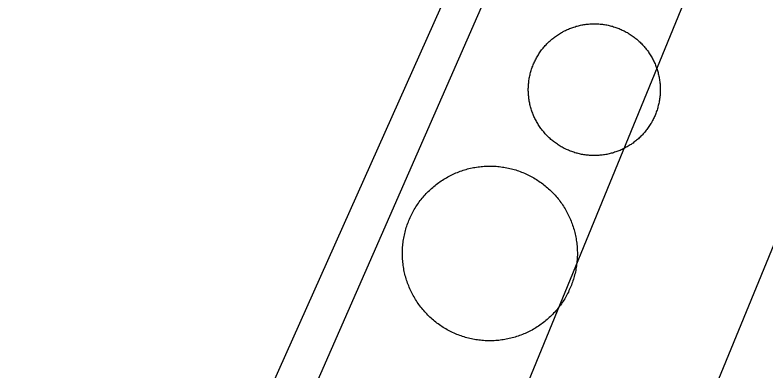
# Model space of a CAD drawing. Extents: x 3683613 to 3738215, y 469626 to 495384.
# Drawn here: x 3700568.7 to 3700697.4, y 479390 to 479451.1 of the extents above; entities that cross this region are included whole.
import ezdxf

# ---------------------------------------------------------------- set-up
doc = ezdxf.new("R2010")
doc.units = 0
for name, color, linetype in [('V-DOMW-TANK', 7, 'Continuous'), ('V-ROAD-CNTR', 7, 'Continuous'), ('V-UTIL-LINE', 7, 'Continuous')]:
    doc.layers.add(name, color=color, linetype=linetype)

msp = doc.modelspace()

# ---------------------------------------------------------------- linework, layer by layer
at = {"layer": 'V-DOMW-TANK'}
for points in [[(3700656.65, 479438.3), (3700656.65, 479438.49), (3700656.66, 479438.69), (3700656.67, 479438.89), (3700656.68, 479439.09), (3700656.69, 479439.28), (3700656.71, 479439.48), (3700656.73, 479439.68), (3700656.76, 479439.87), (3700656.79, 479440.07), (3700656.82, 479440.26), (3700656.86, 479440.46), (3700656.9, 479440.65), (3700656.94, 479440.84), (3700656.99, 479441.03), (3700657.04, 479441.23), (3700657.09, 479441.41), (3700657.14, 479441.6), (3700657.2, 479441.79), (3700657.27, 479441.98), (3700657.33, 479442.17), (3700657.4, 479442.35), (3700657.48, 479442.53), (3700657.55, 479442.72), (3700657.63, 479442.9), (3700657.71, 479443.08), (3700657.8, 479443.25), (3700657.89, 479443.43), (3700657.98, 479443.6), (3700658.07, 479443.78), (3700658.17, 479443.95), (3700658.27, 479444.12), (3700658.37, 479444.29), (3700658.48, 479444.45), (3700658.59, 479444.62), (3700658.7, 479444.78), (3700658.81, 479444.94), (3700658.93, 479445.1), (3700659.05, 479445.26), (3700659.17, 479445.41), (3700659.3, 479445.56), (3700659.43, 479445.71), (3700659.56, 479445.86), (3700659.69, 479446.01), (3700659.83, 479446.15), (3700659.96, 479446.29), (3700660.11, 479446.43), (3700660.25, 479446.56), (3700660.39, 479446.7), (3700660.54, 479446.83), (3700660.69, 479446.96), (3700660.85, 479447.08), (3700661, 479447.21), (3700661.16, 479447.32), (3700661.32, 479447.44), (3700661.48, 479447.55), (3700661.64, 479447.67), (3700661.8, 479447.78), (3700661.97, 479447.88), (3700662.14, 479447.98), (3700662.31, 479448.09), (3700662.48, 479448.18), (3700662.65, 479448.28), (3700662.83, 479448.37), (3700663.01, 479448.45), (3700663.19, 479448.54), (3700663.36, 479448.62), (3700663.54, 479448.7), (3700663.73, 479448.78), (3700663.91, 479448.85), (3700664.1, 479448.92), (3700664.28, 479448.98), (3700664.47, 479449.04), (3700664.66, 479449.1), (3700664.85, 479449.16), (3700665.04, 479449.21), (3700665.23, 479449.26), (3700665.42, 479449.31), (3700665.61, 479449.35), (3700665.81, 479449.39), (3700666, 479449.42), (3700666.19, 479449.46), (3700666.39, 479449.49), (3700666.58, 479449.51), (3700666.78, 479449.54), (3700666.98, 479449.55), (3700667.17, 479449.57), (3700667.37, 479449.58), (3700667.57, 479449.59), (3700667.77, 479449.6), (3700667.96, 479449.6), (3700668.16, 479449.6), (3700668.36, 479449.59), (3700668.56, 479449.58), (3700668.75, 479449.57), (3700668.95, 479449.55), (3700669.14, 479449.53), (3700669.34, 479449.51), (3700669.54, 479449.48), (3700669.73, 479449.46), (3700669.93, 479449.42)], [(3700669.93, 479449.42), (3700670.12, 479449.39), (3700670.31, 479449.35), (3700670.51, 479449.3), (3700670.7, 479449.26), (3700670.89, 479449.21), (3700671.08, 479449.16), (3700671.27, 479449.1), (3700671.46, 479449.04), (3700671.64, 479448.98), (3700671.83, 479448.91), (3700672.01, 479448.84), (3700672.2, 479448.77), (3700672.38, 479448.69), (3700672.56, 479448.62), (3700672.74, 479448.53), (3700672.92, 479448.45), (3700673.1, 479448.36), (3700673.27, 479448.27), (3700673.44, 479448.17), (3700673.62, 479448.08), (3700673.78, 479447.98), (3700673.95, 479447.87), (3700674.12, 479447.77), (3700674.28, 479447.66), (3700674.45, 479447.55), (3700674.61, 479447.43), (3700674.77, 479447.31), (3700674.92, 479447.2), (3700675.08, 479447.07), (3700675.23, 479446.95), (3700675.38, 479446.82), (3700675.53, 479446.69), (3700675.67, 479446.55), (3700675.81, 479446.42), (3700675.95, 479446.28), (3700676.09, 479446.14), (3700676.23, 479445.99), (3700676.36, 479445.85), (3700676.49, 479445.7), (3700676.62, 479445.55), (3700676.75, 479445.4), (3700676.87, 479445.24), (3700676.99, 479445.09), (3700677.11, 479444.93), (3700677.22, 479444.77), (3700677.33, 479444.61), (3700677.44, 479444.44), (3700677.55, 479444.27), (3700677.65, 479444.11), (3700677.75, 479443.94), (3700677.85, 479443.76), (3700677.94, 479443.59), (3700678.03, 479443.42), (3700678.12, 479443.24), (3700678.21, 479443.06), (3700678.29, 479442.88), (3700678.37, 479442.7), (3700678.44, 479442.52), (3700678.51, 479442.34), (3700678.58, 479442.15)], [(3700678.58, 479442.15), (3700678.65, 479441.96), (3700678.71, 479441.78), (3700678.77, 479441.59), (3700678.83, 479441.4), (3700678.88, 479441.21), (3700678.93, 479441.02), (3700678.98, 479440.83), (3700679.02, 479440.63), (3700679.06, 479440.44), (3700679.09, 479440.25), (3700679.12, 479440.05), (3700679.15, 479439.85), (3700679.18, 479439.66), (3700679.2, 479439.46), (3700679.22, 479439.27), (3700679.23, 479439.07), (3700679.25, 479438.87), (3700679.25, 479438.68), (3700679.26, 479438.48), (3700679.26, 479438.28), (3700679.26, 479438.09), (3700679.25, 479437.89), (3700679.25, 479437.69), (3700679.23, 479437.49), (3700679.22, 479437.3), (3700679.2, 479437.1), (3700679.18, 479436.9), (3700679.15, 479436.71), (3700679.12, 479436.51), (3700679.09, 479436.32), (3700679.05, 479436.12), (3700679.01, 479435.93), (3700678.97, 479435.74), (3700678.92, 479435.55), (3700678.87, 479435.35), (3700678.82, 479435.17), (3700678.77, 479434.98), (3700678.71, 479434.79), (3700678.64, 479434.6), (3700678.58, 479434.42), (3700678.51, 479434.23), (3700678.43, 479434.05), (3700678.36, 479433.86), (3700678.28, 479433.68), (3700678.2, 479433.5), (3700678.11, 479433.33), (3700678.02, 479433.15), (3700677.94, 479432.98), (3700677.84, 479432.8), (3700677.74, 479432.63), (3700677.64, 479432.46), (3700677.54, 479432.29), (3700677.43, 479432.12), (3700677.32, 479431.96), (3700677.21, 479431.8), (3700677.1, 479431.64), (3700676.98, 479431.48), (3700676.86, 479431.32), (3700676.74, 479431.17), (3700676.61, 479431.02), (3700676.48, 479430.87), (3700676.35, 479430.72), (3700676.22, 479430.57), (3700676.08, 479430.43), (3700675.94, 479430.29), (3700675.8, 479430.15), (3700675.66, 479430.02), (3700675.52, 479429.88), (3700675.37, 479429.75), (3700675.21, 479429.62), (3700675.06, 479429.5), (3700674.91, 479429.38), (3700674.75, 479429.26), (3700674.59, 479429.14), (3700674.43, 479429.03), (3700674.27, 479428.91), (3700674.11, 479428.8), (3700673.94, 479428.7), (3700673.77, 479428.6), (3700673.6, 479428.49), (3700673.43, 479428.4), (3700673.25, 479428.3), (3700673.08, 479428.21), (3700672.91, 479428.13), (3700672.73, 479428.04), (3700672.55, 479427.96), (3700672.37, 479427.88), (3700672.18, 479427.8), (3700672, 479427.73), (3700671.81, 479427.66), (3700671.63, 479427.6), (3700671.44, 479427.54), (3700671.25, 479427.48), (3700671.06, 479427.42), (3700670.87, 479427.37), (3700670.69, 479427.32), (3700670.49, 479427.27), (3700670.3, 479427.23), (3700670.1, 479427.19), (3700669.91, 479427.16)], [(3700669.91, 479427.16), (3700669.72, 479427.12), (3700669.52, 479427.09), (3700669.33, 479427.07), (3700669.13, 479427.04), (3700668.93, 479427.03), (3700668.73, 479427.01), (3700668.54, 479427), (3700668.34, 479426.99), (3700668.15, 479426.98), (3700667.95, 479426.98), (3700667.75, 479426.98), (3700667.55, 479426.99), (3700667.35, 479427), (3700667.16, 479427.01), (3700666.96, 479427.03), (3700666.77, 479427.05), (3700666.57, 479427.07), (3700666.37, 479427.1), (3700666.18, 479427.12), (3700665.98, 479427.16), (3700665.79, 479427.19), (3700665.6, 479427.23), (3700665.41, 479427.28), (3700665.21, 479427.32), (3700665.02, 479427.37), (3700664.83, 479427.42), (3700664.64, 479427.48), (3700664.46, 479427.54), (3700664.27, 479427.6), (3700664.08, 479427.67), (3700663.9, 479427.74), (3700663.71, 479427.81), (3700663.53, 479427.89), (3700663.35, 479427.96), (3700663.17, 479428.05), (3700662.99, 479428.13), (3700662.81, 479428.22), (3700662.64, 479428.31), (3700662.47, 479428.41), (3700662.3, 479428.51), (3700662.13, 479428.6), (3700661.96, 479428.71), (3700661.79, 479428.81), (3700661.63, 479428.92), (3700661.46, 479429.03), (3700661.3, 479429.15), (3700661.15, 479429.27), (3700660.99, 479429.39), (3700660.83, 479429.51), (3700660.68, 479429.64), (3700660.53, 479429.76), (3700660.38, 479429.89), (3700660.24, 479430.03), (3700660.1, 479430.16), (3700659.96, 479430.3), (3700659.82, 479430.44), (3700659.68, 479430.59), (3700659.55, 479430.73), (3700659.42, 479430.88), (3700659.29, 479431.03), (3700659.17, 479431.18), (3700659.04, 479431.34), (3700658.92, 479431.49), (3700658.8, 479431.65), (3700658.69, 479431.81), (3700658.58, 479431.97), (3700658.47, 479432.14), (3700658.36, 479432.31), (3700658.26, 479432.47), (3700658.16, 479432.64), (3700658.06, 479432.82), (3700657.97, 479432.99), (3700657.88, 479433.16), (3700657.79, 479433.34), (3700657.7, 479433.52), (3700657.62, 479433.7), (3700657.54, 479433.88), (3700657.47, 479434.06), (3700657.4, 479434.24), (3700657.33, 479434.43), (3700657.26, 479434.62), (3700657.2, 479434.8), (3700657.14, 479434.99), (3700657.08, 479435.18), (3700657.03, 479435.37), (3700656.98, 479435.56), (3700656.93, 479435.75), (3700656.9, 479435.95), (3700656.85, 479436.14), (3700656.82, 479436.33), (3700656.79, 479436.53), (3700656.76, 479436.73), (3700656.73, 479436.92), (3700656.71, 479437.12), (3700656.69, 479437.31), (3700656.68, 479437.51), (3700656.66, 479437.71), (3700656.66, 479437.9), (3700656.65, 479438.1), (3700656.65, 479438.3)], [(3700636.81, 479403.2), (3700636.68, 479403.43), (3700636.57, 479403.66), (3700636.46, 479403.9), (3700636.35, 479404.14), (3700636.25, 479404.38), (3700636.15, 479404.62), (3700636.05, 479404.86), (3700635.96, 479405.11), (3700635.87, 479405.36), (3700635.79, 479405.6), (3700635.71, 479405.85), (3700635.64, 479406.1), (3700635.57, 479406.36), (3700635.51, 479406.61), (3700635.45, 479406.86), (3700635.39, 479407.12), (3700635.34, 479407.38), (3700635.29, 479407.63), (3700635.25, 479407.89), (3700635.21, 479408.15), (3700635.18, 479408.41), (3700635.15, 479408.67), (3700635.12, 479408.93), (3700635.11, 479409.19), (3700635.09, 479409.45), (3700635.08, 479409.71), (3700635.07, 479409.98), (3700635.07, 479410.24), (3700635.08, 479410.5), (3700635.08, 479410.76), (3700635.1, 479411.02), (3700635.11, 479411.28), (3700635.14, 479411.54), (3700635.16, 479411.8), (3700635.19, 479412.06), (3700635.23, 479412.32), (3700635.27, 479412.58), (3700635.31, 479412.84), (3700635.36, 479413.1), (3700635.41, 479413.35), (3700635.47, 479413.61), (3700635.53, 479413.86), (3700635.6, 479414.11), (3700635.67, 479414.37), (3700635.74, 479414.62), (3700635.82, 479414.87), (3700635.91, 479415.11), (3700635.99, 479415.36), (3700636.09, 479415.61), (3700636.18, 479415.85), (3700636.28, 479416.09), (3700636.39, 479416.33), (3700636.5, 479416.57), (3700636.61, 479416.8), (3700636.73, 479417.04), (3700636.85, 479417.27), (3700636.98, 479417.5), (3700637.11, 479417.73), (3700637.24, 479417.95), (3700637.38, 479418.17), (3700637.52, 479418.4), (3700637.67, 479418.61), (3700637.81, 479418.83), (3700637.97, 479419.04), (3700638.12, 479419.25), (3700638.28, 479419.45), (3700638.45, 479419.66), (3700638.61, 479419.86), (3700638.78, 479420.06), (3700638.96, 479420.25), (3700639.14, 479420.45), (3700639.31, 479420.64), (3700639.5, 479420.82), (3700639.69, 479421.01), (3700639.88, 479421.18), (3700640.07, 479421.36), (3700640.27, 479421.53), (3700640.47, 479421.7), (3700640.67, 479421.87), (3700640.87, 479422.03), (3700641.08, 479422.19), (3700641.29, 479422.34), (3700641.51, 479422.49), (3700641.72, 479422.64), (3700641.94, 479422.78), (3700642.16, 479422.92), (3700642.39, 479423.06), (3700642.61, 479423.19), (3700642.84, 479423.32), (3700643.07, 479423.44), (3700643.3, 479423.57), (3700643.54, 479423.68), (3700643.77, 479423.79), (3700644.01, 479423.9), (3700644.25, 479424), (3700644.5, 479424.1), (3700644.74, 479424.2), (3700644.98, 479424.29), (3700645.23, 479424.38), (3700645.48, 479424.46)], [(3700645.48, 479424.46), (3700645.73, 479424.54), (3700645.98, 479424.61), (3700646.23, 479424.68), (3700646.48, 479424.74), (3700646.74, 479424.8), (3700647, 479424.86), (3700647.25, 479424.91), (3700647.51, 479424.96), (3700647.77, 479425), (3700648.03, 479425.04), (3700648.29, 479425.07), (3700648.55, 479425.1), (3700648.81, 479425.12), (3700649.07, 479425.14), (3700649.33, 479425.16), (3700649.59, 479425.17), (3700649.85, 479425.17), (3700650.11, 479425.17), (3700650.38, 479425.17), (3700650.64, 479425.16), (3700650.9, 479425.15), (3700651.16, 479425.14), (3700651.42, 479425.11), (3700651.68, 479425.09), (3700651.94, 479425.06), (3700652.2, 479425.02), (3700652.46, 479424.98), (3700652.71, 479424.94), (3700652.97, 479424.89), (3700653.23, 479424.83), (3700653.48, 479424.78), (3700653.74, 479424.72), (3700653.99, 479424.65), (3700654.24, 479424.58), (3700654.49, 479424.51), (3700654.74, 479424.43), (3700654.99, 479424.34), (3700655.23, 479424.26), (3700655.48, 479424.16), (3700655.72, 479424.06), (3700655.97, 479423.96), (3700656.21, 479423.86), (3700656.44, 479423.75), (3700656.68, 479423.64), (3700656.91, 479423.52), (3700657.14, 479423.4), (3700657.37, 479423.27), (3700657.6, 479423.14), (3700657.83, 479423.01), (3700658.05, 479422.87), (3700658.27, 479422.73), (3700658.48, 479422.58), (3700658.7, 479422.44), (3700658.91, 479422.28), (3700659.12, 479422.13), (3700659.33, 479421.97), (3700659.53, 479421.8), (3700659.73, 479421.64), (3700659.93, 479421.47), (3700660.13, 479421.29)], [(3700660.13, 479421.29), (3700660.32, 479421.11), (3700660.51, 479420.93), (3700660.7, 479420.75), (3700660.88, 479420.56), (3700661.06, 479420.37), (3700661.23, 479420.18), (3700661.41, 479419.98), (3700661.58, 479419.78), (3700661.74, 479419.58), (3700661.91, 479419.38), (3700662.06, 479419.17), (3700662.22, 479418.96), (3700662.37, 479418.74), (3700662.52, 479418.53), (3700662.66, 479418.31), (3700662.8, 479418.09), (3700662.94, 479417.86), (3700663.07, 479417.64), (3700663.2, 479417.41), (3700663.32, 479417.18), (3700663.44, 479416.95), (3700663.56, 479416.71), (3700663.67, 479416.48), (3700663.77, 479416.24), (3700663.88, 479416), (3700663.98, 479415.75), (3700664.07, 479415.51), (3700664.16, 479415.27), (3700664.25, 479415.02), (3700664.33, 479414.77), (3700664.41, 479414.52), (3700664.48, 479414.27), (3700664.55, 479414.02), (3700664.62, 479413.76), (3700664.68, 479413.51), (3700664.73, 479413.25), (3700664.78, 479412.99), (3700664.83, 479412.74), (3700664.87, 479412.48), (3700664.91, 479412.22), (3700664.94, 479411.96), (3700664.97, 479411.7), (3700665, 479411.44), (3700665.02, 479411.18), (3700665.03, 479410.92), (3700665.04, 479410.66), (3700665.05, 479410.4), (3700665.05, 479410.14), (3700665.05, 479409.87), (3700665.04, 479409.61), (3700665.03, 479409.35), (3700665.01, 479409.09), (3700664.99, 479408.83), (3700664.96, 479408.57), (3700664.93, 479408.31), (3700664.9, 479408.05), (3700664.86, 479407.79), (3700664.81, 479407.54), (3700664.77, 479407.28), (3700664.71, 479407.02), (3700664.66, 479406.76), (3700664.59, 479406.51), (3700664.53, 479406.26), (3700664.46, 479406.01), (3700664.38, 479405.76), (3700664.3, 479405.51), (3700664.22, 479405.26), (3700664.13, 479405.01), (3700664.04, 479404.77), (3700663.94, 479404.52), (3700663.84, 479404.28), (3700663.73, 479404.04), (3700663.62, 479403.81), (3700663.51, 479403.57), (3700663.39, 479403.34), (3700663.27, 479403.1), (3700663.15, 479402.88), (3700663.02, 479402.65), (3700662.88, 479402.42), (3700662.75, 479402.2), (3700662.6, 479401.98), (3700662.46, 479401.76), (3700662.31, 479401.55), (3700662.16, 479401.34), (3700662, 479401.13), (3700661.84, 479400.92), (3700661.68, 479400.72), (3700661.51, 479400.51), (3700661.34, 479400.32), (3700661.17, 479400.12), (3700660.99, 479399.93), (3700660.81, 479399.74), (3700660.62, 479399.55), (3700660.44, 479399.37), (3700660.25, 479399.19), (3700660.05, 479399.01), (3700659.86, 479398.84), (3700659.66, 479398.67), (3700659.46, 479398.51), (3700659.25, 479398.34)], [(3700659.25, 479398.34), (3700659.04, 479398.19), (3700658.83, 479398.03), (3700658.62, 479397.88), (3700658.4, 479397.73), (3700658.18, 479397.59), (3700657.96, 479397.45), (3700657.74, 479397.31), (3700657.51, 479397.18), (3700657.29, 479397.05), (3700657.05, 479396.93), (3700656.82, 479396.81), (3700656.59, 479396.69), (3700656.35, 479396.58), (3700656.11, 479396.47), (3700655.87, 479396.37), (3700655.63, 479396.27), (3700655.38, 479396.17), (3700655.14, 479396.09), (3700654.89, 479396), (3700654.65, 479395.92), (3700654.4, 479395.84), (3700654.15, 479395.77), (3700653.89, 479395.7), (3700653.64, 479395.63), (3700653.38, 479395.57), (3700653.13, 479395.52), (3700652.87, 479395.46), (3700652.62, 479395.42), (3700652.36, 479395.37), (3700652.1, 479395.34), (3700651.84, 479395.3), (3700651.58, 479395.28), (3700651.32, 479395.25), (3700651.06, 479395.23), (3700650.79, 479395.22), (3700650.53, 479395.21), (3700650.27, 479395.2), (3700650.01, 479395.2), (3700649.75, 479395.2), (3700649.49, 479395.21), (3700649.23, 479395.22), (3700648.97, 479395.24), (3700648.71, 479395.26), (3700648.45, 479395.29), (3700648.19, 479395.32), (3700647.93, 479395.35), (3700647.67, 479395.39), (3700647.41, 479395.43), (3700647.15, 479395.48), (3700646.9, 479395.54), (3700646.64, 479395.59), (3700646.39, 479395.66), (3700646.13, 479395.72), (3700645.88, 479395.79), (3700645.63, 479395.87), (3700645.38, 479395.95), (3700645.13, 479396.03), (3700644.89, 479396.12), (3700644.64, 479396.21), (3700644.4, 479396.31), (3700644.16, 479396.41), (3700643.92, 479396.52), (3700643.68, 479396.62), (3700643.45, 479396.74), (3700643.21, 479396.85), (3700642.98, 479396.98), (3700642.75, 479397.1), (3700642.52, 479397.23), (3700642.3, 479397.36), (3700642.08, 479397.5), (3700641.85, 479397.64), (3700641.64, 479397.79), (3700641.42, 479397.94), (3700641.21, 479398.09), (3700641, 479398.25), (3700640.79, 479398.41), (3700640.59, 479398.57), (3700640.39, 479398.74), (3700640.19, 479398.91), (3700640, 479399.08), (3700639.8, 479399.26), (3700639.61, 479399.44), (3700639.43, 479399.62), (3700639.24, 479399.81), (3700639.07, 479400), (3700638.89, 479400.2), (3700638.72, 479400.39), (3700638.55, 479400.59), (3700638.38, 479400.79), (3700638.22, 479401), (3700638.06, 479401.21), (3700637.91, 479401.42), (3700637.75, 479401.63), (3700637.61, 479401.85), (3700637.46, 479402.07), (3700637.33, 479402.29), (3700637.19, 479402.51), (3700637.06, 479402.74), (3700636.93, 479402.96), (3700636.81, 479403.2)]]:
    msp.add_lwpolyline(points, dxfattribs=at)
at = {"layer": 'V-ROAD-CNTR'}
for points in [[(3700594.87, 479224.78), (3700631.43, 479326.64), (3700710.34, 479519.14)], [(3700623.11, 479214.65), (3700659.44, 479315.88), (3700726.01, 479478.27)]]:
    msp.add_lwpolyline(points, dxfattribs=at)
at = {"layer": 'V-UTIL-LINE'}
msp.add_lwpolyline([(3700563.74, 479258.78), (3700653.71, 479464.1), (3700647.68, 479465.94), (3700549.96, 479247.12)], dxfattribs=at)

doc.saveas('drawing.dxf')
